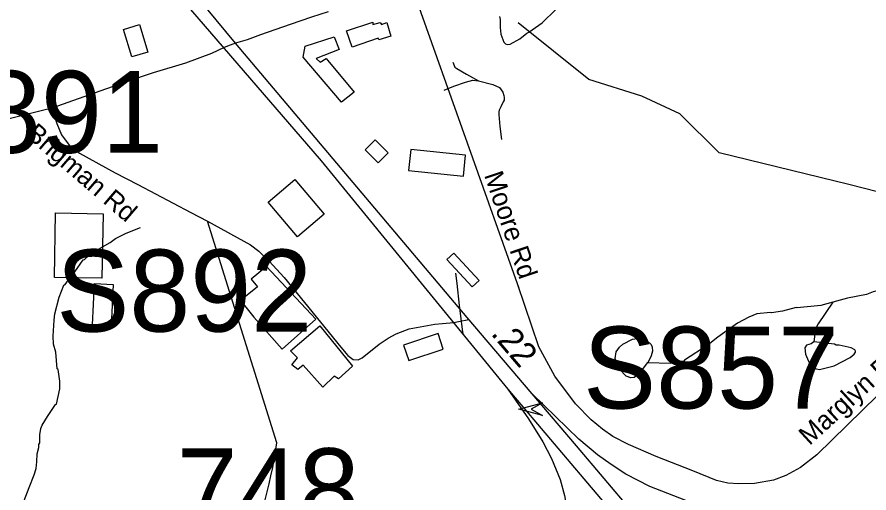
# Model space of a CAD drawing. Extents: x 1383679 to 1536984, y 460658 to 651027.
# Drawn here: x 1491208 to 1495471, y 500337 to 502719 of the extents above; entities that cross this region are included whole.
import ezdxf

# ---------------------------------------------------------------- set-up
doc = ezdxf.new("R2010")
doc.units = 0
for name, color, linetype in [('Exist Cultural Warehouse Building Footprint', 7, 'Continuous'), ('Exist Hydrographic Creek Single Shore', 7, 'Continuous'), ('Exist Hydrographic Misc Water Feature', 7, 'Continuous'), ('Exist Road Non-System Type 51', 7, 'Continuous'), ('Exist Road Non-System Type 51 Label', 7, 'Continuous'), ('Exist Road Primary Interstate Ramp 1 Lane Attributed', 7, 'Continuous'), ('Exist Road Primary Interstate Structure Cantilever Sign Number Label', 7, 'Continuous'), ('Exist Road Primary Interstate Structure Ovrhead Sign Attributed CELL', 7, 'Continuous'), ('Exist Road Primary Interstate Structure Ovrhead Sign Number Label', 7, 'Continuous'), ('Exist Road Primary US Divided Attributed', 7, 'Continuous'), ('Exist Road Secondary Mileage Hundredths English Label', 7, 'Continuous'), ('Exist Road Secondary Structure Standard Bridge Number Label', 7, 'Continuous'), ('Exist Road Secondary Type 51 Attributed', 7, 'Continuous'), ('Exist Road Secondary Type 51 Label', 7, 'Continuous')]:
    doc.layers.add(name, color=color, linetype=linetype)

msp = doc.modelspace()

# ---------------------------------------------------------------- linework, layer by layer
at = {"layer": 'Exist Cultural Warehouse Building Footprint'}
for points in [[(1491741.2, 502656.6), (1491820.9, 502680.8), (1491862.6, 502543.4), (1491782.9, 502519.3), (1491741.2, 502656.6)], [(1492857.3, 502649.8), (1492988, 502692.8), (1492988, 502681.5), (1493025.3, 502690.6), (1493032.3, 502681.5), (1493058, 502690.6), (1493079, 502622.7), (1493018.3, 502604.6), (1493016, 502613.6), (1492885.3, 502568.3), (1492857.3, 502649.8)], [(1492794.3, 502620.4), (1492819.9, 502557), (1492705.6, 502511.8), (1492724.3, 502493.6), (1492754.6, 502511.8), (1492894.6, 502342), (1492831.6, 502292.2), (1492640.2, 502518.5), (1492649.6, 502572.9), (1492794.3, 502620.4)], [(1492999.6, 502104.3), (1492949.9, 502053.9), (1493016, 501988.9), (1493065.6, 502039.4), (1492999.6, 502104.3)], [(1493178.1, 502054.9), (1493167.6, 501950.6), (1493442, 501922.9), (1493452.5, 502027.2), (1493178.1, 502054.9)], [(1492464.1, 501792.9), (1492597.5, 501905.9), (1492744.7, 501732), (1492611.3, 501619.1), (1492464.1, 501792.9)], [(1491400.4, 501738.1), (1491638.2, 501734.1), (1491632.8, 501411.1), (1491395, 501415), (1491400.4, 501738.1)], [(1493359.6, 501504.5), (1493394, 501536.6), (1493520.6, 501400.4), (1493486.1, 501368.4), (1493359.6, 501504.5)], [(1492455.7, 501470), (1492380.3, 501407), (1492411.7, 501368.4), (1492325.9, 501299.4), (1492392.9, 501216.1), (1492535.3, 501055.7), (1492702.8, 501206), (1492455.7, 501470)], [(1491595.1, 501384.7), (1491688.2, 501380.5), (1491678.9, 501173.5), (1491585.8, 501177.7), (1491595.1, 501384.7)], [(1492577.2, 501047.6), (1492723.7, 501173.5), (1492887.1, 500970.4), (1492815.9, 500907.4), (1492794.9, 500921.6), (1492738.4, 500866.8), (1492640, 500976.5), (1492612.8, 500954.1), (1492583.5, 500978.5), (1492610.7, 501013), (1492577.2, 501047.6)], [(1493142.6, 501076.8), (1493168.4, 500999), (1493340.9, 501056.4), (1493315.1, 501134.1), (1493142.6, 501076.8)]]:
    msp.add_lwpolyline(points, dxfattribs=at)
at = {"layer": 'Exist Hydrographic Creek Single Shore'}
msp.add_lwpolyline([(1496784.9, 501295.3), (1496387.9, 501470.7), (1496114.1, 501619), (1495859, 501755), (1495371.4, 501881.1), (1494721.9, 502039.3), (1494525, 502233.7), (1494335, 502322.9), (1494069.5, 502406.4), (1493715.9, 502689.8)], dxfattribs=at)
at = {"layer": 'Exist Hydrographic Misc Water Feature'}
for points in [[(1493759.9, 502637.7), (1493768.6, 502642.9), (1493835.5, 502689.6), (1493904.8, 502756.2)], [(1493622.1, 502721.8), (1493625.8, 502705.7), (1493625.1, 502665.8), (1493628.5, 502633.7), (1493643.7, 502593.4), (1493651.6, 502585.2), (1493661.5, 502581), (1493675.6, 502582.8), (1493724, 502609.8), (1493759.9, 502637.7)], [(1491244.2, 500298.2), (1491269.4, 500364.2), (1491294.3, 500427.9), (1491302.9, 500459.8), (1491307.5, 500491.7), (1491308.3, 500531.7), (1491316.9, 500563.5), (1491317.2, 500579.5), (1491321.3, 500587.4), (1491322.1, 500627.4), (1491326.7, 500659.3), (1491333, 500675.2), (1491360.5, 500720), (1491399.8, 500778.5), (1491405.1, 500781.7), (1491422.5, 500857.4), (1491421.4, 500896.6), (1491413.4, 500954.1), (1491408.4, 500957.7), (1491402, 501041.8), (1491390.8, 501082), (1491389.5, 501122), (1491393.1, 501201.9), (1491397.7, 501233.9), (1491419.3, 501317.4), (1491442.4, 501377), (1491448.5, 501380.8), (1491491.6, 501441.6), (1491497.7, 501443.8), (1491538.8, 501503.1), (1491544.9, 501504.9), (1491559.1, 501518.6), (1491623.9, 501561.3), (1491674.6, 501590.4), (1491700.9, 501609.8), (1491753.4, 501636.8), (1491826, 501665.4)], [(1496114.1, 501619), (1496084.5, 501583.2), (1496051.9, 501551.8), (1496045.7, 501541.9), (1496039.7, 501540.1), (1496023.4, 501524.4), (1495991, 501505), (1495918.6, 501482.4), (1495878.2, 501465.3), (1495821.3, 501418.4), (1495757.2, 501411.7), (1495685.3, 501417.1), (1495633.1, 501406.1), (1495618.8, 501394.4), (1495596.7, 501386.8), (1495532.1, 501354.1), (1495491.9, 501342.9), (1495459.6, 501329.5), (1495363.3, 501311.4), (1495290.3, 501291.1)], [(1495290.3, 501291.1), (1495230.6, 501274.1), (1495111.3, 501262.9), (1495106.4, 501264.5), (1495038, 501245.9), (1494983.7, 501237.4), (1494977.9, 501239.1), (1494909.8, 501232.4), (1494869.5, 501217.2), (1494812.9, 501186.4), (1494715.6, 501116.3), (1494666.8, 501077.2), (1494547.6, 501000.6), (1494545.3, 500995.7), (1494477.3, 500984.7), (1494364.9, 500987.2)], [(1495290.3, 501291.1), (1495216.8, 501182.4), (1495204.3, 501158.6), (1495194.7, 501092.4)], [(1494364.9, 500987.2), (1494361, 500987.2), (1494318, 500930.1), (1494295.7, 500914.6), (1494279.6, 500912.9), (1494255.8, 500921.4), (1494222.4, 500956), (1494214.7, 500968.2), (1494201.5, 501010.4), (1494206.1, 501042.4), (1494222.5, 501066), (1494238.8, 501081.7), (1494287.3, 501106.7), (1494311.4, 501110.2), (1494343.3, 501105.6), (1494359.2, 501099.3), (1494380.8, 501078.9), (1494386.6, 501066.8), (1494388.2, 501046.7), (1494381.8, 501022.9), (1494364.9, 500987.2)], [(1495194.7, 501092.4), (1495182.9, 501083), (1495158.8, 501075.5), (1495150.6, 501063.7), (1495154, 501031.6), (1495163.5, 501007.4), (1495178.9, 500975.1), (1495194.6, 500960.8), (1495224.5, 500954.2), (1495296.8, 500972.8), (1495377.6, 501015.2), (1495397.9, 501030.8), (1495404.1, 501040.7), (1495404.2, 501046.7), (1495400.3, 501052.7), (1495382.5, 501063.1), (1495322.8, 501076.2), (1495306.8, 501076.5), (1495298.8, 501080.8), (1495194.7, 501092.4)]]:
    msp.add_lwpolyline(points, dxfattribs=at)
at = {"layer": 'Exist Road Non-System Type 51'}
for p, q in [((1493181.2, 502875.6), (1493719.1, 501361.5)), ((1492300.7, 502588), (1492275, 502578.3)), ((1492360.3, 502604.9), (1492300.7, 502588)), ((1492245.2, 502566.3), (1492181.4, 502536.6)), ((1492275, 502578.3), (1492245.2, 502566.3)), ((1492508.3, 500587.4), (1492160.9, 501697.5)), ((1493417.3, 501194.7), (1493468.3, 501204.4))]:
    msp.add_line(p, q, dxfattribs=at)
for points in [[(1492765.4, 502744.6), (1492681.7, 502717.3), (1492574.1, 502681.2), (1492426.6, 502629), (1492360.3, 502604.9)], [(1492181.4, 502536.6), (1492050.5, 502488.4), (1491889.8, 502439.4), (1491755.7, 502394.4), (1491622.3, 502347), (1491381.2, 502263.4)], [(1493388.4, 502493.1), (1493399.5, 502468.5), (1493408.2, 502460.6), (1493456.5, 502432.9), (1493516.8, 502399.7)], [(1493345.2, 502352.6), (1493394.4, 502372.4), (1493452.5, 502393.2), (1493488.8, 502402.6), (1493516.8, 502399.7)], [(1493516.8, 502399.7), (1493589.6, 502380.6), (1493622, 502366.3), (1493639.9, 502342.2), (1493644.8, 502326.3), (1493645.9, 502315.8), (1493645.4, 502302.8), (1493641.5, 502293.9), (1493628.9, 502269.8), (1493620.1, 502251.8), (1493619, 502243.5), (1493618.5, 502230.8), (1493624, 502171.1), (1493632.8, 502106.3)], [(1491381.2, 502263.4), (1491135, 502201), (1491098.9, 502195.7), (1491048.8, 502192.5), (1491010.6, 502187.1), (1490936.6, 502188.4), (1490596.2, 502164.2)], [(1491381.2, 502263.4), (1491406.9, 502185.5), (1491430.9, 502128.5), (1491468.2, 502077.9), (1491521.2, 502036.9), (1491698.5, 501938.1), (1491812, 501881), (1492077.5, 501740.8), (1492160.9, 501697.5), (1492376.8, 501577.7), (1492418.4, 501547.1), (1492469.4, 501496.2), (1492544.2, 501414.9), (1492828.3, 501065.8), (1492863.7, 501025.3), (1492889.3, 501004.8), (1492915.3, 501002.5), (1492935.5, 501012.1), (1493020.7, 501080.6), (1493065.1, 501111.9), (1493105.6, 501133.3), (1493170.1, 501158), (1493298.4, 501181.8), (1493336.4, 501185.2)], [(1493440.7, 501135.3), (1493439.5, 501143.5), (1493422.7, 501274.9), (1493410.4, 501384.3), (1493403.6, 501437.5)], [(1494993, 500401.2), (1494897.9, 500384.2), (1494819.9, 500382.3), (1494765.3, 500386), (1494708.7, 500399), (1494589.7, 500447.2), (1494406.4, 500519.5), (1494267.9, 500578.8), (1494189.9, 500619.6), (1494137.2, 500656.6), (1494080.7, 500703), (1494003.4, 500782), (1493899.3, 500921.7), (1493819.3, 501068.2), (1493714, 501377.7)], [(1493336.4, 501185.2), (1493394.6, 501190.3), (1493417.3, 501194.7)]]:
    msp.add_lwpolyline(points, dxfattribs=at)
msp.add_arc((1490170, 500923.8), 2362.4, 319.5474, 351.8139, dxfattribs=at)
at = {"layer": 'Exist Road Primary Interstate Ramp 1 Lane Attributed'}
for points in [[(1493664.3, 500856.5), (1493767.1, 500707.6), (1493839.4, 500591.8), (1493882.8, 500508.6), (1493926.2, 500403.6), (1493947.9, 500324), (1493958.8, 500258.9), (1493973.2, 500179.3), (1493980.5, 500099.6), (1493984.1, 500016.4), (1493980.5, 499947.6), (1493973.2, 499868), (1493955.2, 499788.4), (1493926.2, 499679.8), (1493890.1, 499574.9), (1493853.9, 499498.9), (1493806.9, 499419.3), (1493759.9, 499350.5), (1493680.3, 499252.8), (1493553.8, 499106.8)], [(1497038.1, 500151.2), (1496800.5, 500118.1), (1496191.1, 499967.2), (1496026, 499947.7), (1495857.7, 499941.2), (1495770.3, 499944.5), (1495695.8, 499954.2), (1495566.3, 499980.1), (1495459.5, 500006), (1495281.5, 500054.6), (1495029, 500132.4), (1494614.6, 500274.9), (1494375, 500368.8), (1494255.3, 500430.4), (1494180.8, 500479), (1494112.8, 500527.6), (1494019, 500605.3), (1493786.6, 500832.1)]]:
    msp.add_lwpolyline(points, dxfattribs=at)
at = {"layer": 'Exist Road Primary Interstate Structure Ovrhead Sign Attributed CELL'}
msp.add_lwpolyline([(1493837.1, 500724.7), (1493719.3, 500756.3), (1493837.1, 500787.8), (1493780.3, 500756.3)], close=True, dxfattribs=at)
at = {"layer": 'Exist Road Primary US Divided Attributed'}
for points in [[(1491297, 503658.7), (1491822.8, 503051.5), (1492729.2, 501999.1), (1493664.3, 500856.5)], [(1493786.6, 500832.1), (1493460, 501214.2), (1492300.7, 502588), (1492155.7, 502763.9), (1491500.6, 503505.9)], [(1493664.3, 500856.5), (1494128.1, 500309.4), (1494487.3, 499890.6)], [(1494562.4, 499918), (1494007.9, 500573.2), (1493786.6, 500832.1)]]:
    msp.add_lwpolyline(points, dxfattribs=at)
at = {"layer": 'Exist Road Secondary Type 51 Attributed'}
msp.add_lwpolyline([(1495514.8, 500824.2), (1495211.2, 500527.1), (1495128.5, 500464.1), (1495055.1, 500423.4), (1494993, 500401.2)], dxfattribs=at)

# ---------------------------------------------------------------- texts
at = {"layer": 'Exist Road Non-System Type 51 Label'}
for s, rotation, p in [('Brigman Rd', 319.4722, (1491246.2, 502122.6)), ('Moore Rd', 288.7247, (1493544.7, 501928))]:
    msp.add_text(s, height=95, rotation=rotation, dxfattribs=at).set_placement(p)
at = {"layer": 'Exist Road Primary Interstate Structure Cantilever Sign Number Label'}
msp.add_text('L891', height=410.1, dxfattribs=at).set_placement((1490717.7, 502039.1))
at = {"layer": 'Exist Road Primary Interstate Structure Ovrhead Sign Number Label'}
for s, p in [('S892', (1491404, 501144.3)), ('S857', (1494040.6, 500759.2))]:
    msp.add_text(s, height=410.1, dxfattribs=at).set_placement(p)
at = {"layer": 'Exist Road Secondary Mileage Hundredths English Label'}
msp.add_text('.22', height=125, rotation=310.5247, dxfattribs=at).set_placement((1493575.7, 501132.4))
at = {"layer": 'Exist Road Secondary Structure Standard Bridge Number Label'}
msp.add_text('748', height=410.1, dxfattribs=at).set_placement((1492007, 500149.7))
at = {"layer": 'Exist Road Secondary Type 51 Label'}
msp.add_text('Marglyn Dr', height=95, rotation=42.5228, dxfattribs=at).set_placement((1495173.8, 500570.8))

doc.saveas('drawing.dxf')
